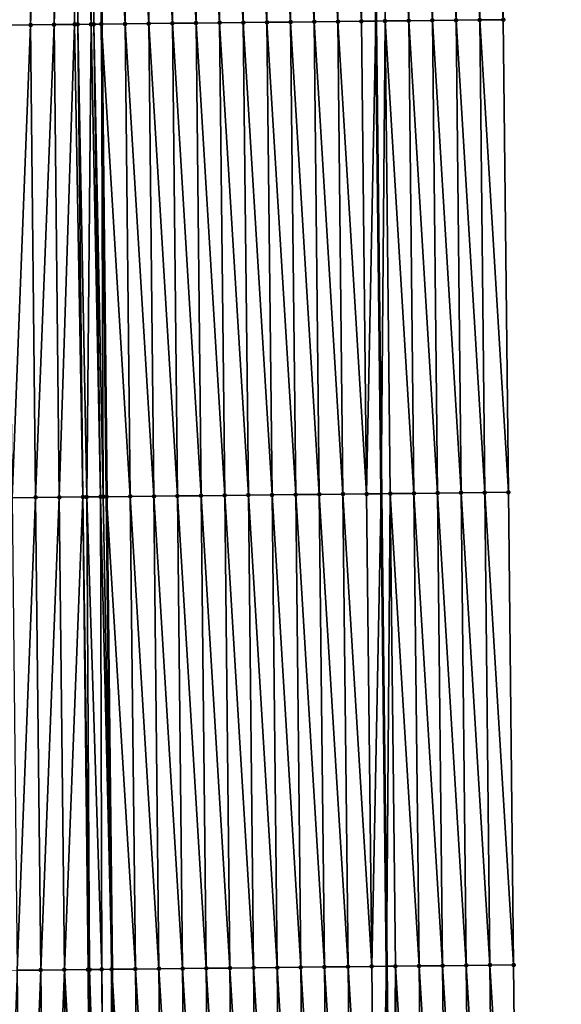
# Model space of a CAD drawing. Header units: feet. Extents: x 2007189 to 2022806, y 818621 to 837694.
# Tile 428 of 656: x 2011373 to 2011396, y 829286 to 829327. Entities that reach past the tile are written whole.
import ezdxf

# ---------------------------------------------------------------- set-up
doc = ezdxf.new("R2010")
doc.units = ezdxf.units.FT
doc.header["$MEASUREMENT"] = 0
for name, color, linetype, lineweight in [('EP_Travel Lane', 172, 'Continuous', 53), ('Road Shots', 141, 'Continuous', 100), ('Road X-Section', 40, 'Continuous', 13), ('STRIPING', 60, 'Continuous', 53)]:
    doc.layers.add(name, color=color, linetype=linetype, lineweight=lineweight)
doc.layers.add('I-77-MM17-21_SB-Surface-Border', color=7, linetype='Continuous')
doc.layers.add('I-77-MM17-21_SB-Surface-TIN', color=7, linetype='Continuous')

msp = doc.modelspace()

# ---------------------------------------------------------------- linework, layer by layer
at = {"layer": 'EP_Travel Lane'}
msp.add_polyline3d([(2011385.86308872, 829507.3101965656, 319.9160782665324), (2011386.033807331, 829487.3112186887, 319.8054262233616), (2011386.204525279, 829467.3123183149, 319.6819733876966), (2011386.375243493, 829447.3133869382, 319.5636536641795), (2011386.596059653, 829427.3327531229, 319.4344477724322), (2011386.823191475, 829407.3343709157, 319.3194434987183), (2011387.050322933, 829387.3360208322, 319.1988913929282), (2011387.277454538, 829367.3376577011, 319.0805946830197), (2011387.504585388, 829347.339361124, 318.9508597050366), (2011387.731716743, 829327.3410201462, 318.8287411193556), (2011387.958849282, 829307.3425748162, 318.7245848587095), (2011388.185980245, 829287.3442682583, 318.5965559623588), (2011388.413111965, 829267.3458950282, 318.4799965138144), (2011388.640244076, 829247.3474874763, 318.3693413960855), (2011388.866874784, 829227.3558490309, 318.2574509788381), (2011389.093531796, 829207.3574781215, 318.1399491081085), (2011389.320189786, 829187.359020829, 318.0367178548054), (2011389.54684707, 829167.360625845, 317.9232186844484), (2011389.773503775, 829147.3622819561, 317.8012910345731), (2011390.000159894, 829127.3639897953, 317.6708094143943), (2011390.22681721, 829107.3655919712, 317.5577578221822), (2011390.453472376, 829087.367383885, 317.4134179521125), (2011390.680128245, 829067.3691138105, 317.2793139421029)], dxfattribs=at)
at = {"layer": 'I-77-MM17-21_SB-Surface-Border', "color": 3, "linetype": 'Continuous', "lineweight": -3}
msp.add_polyline3d([(2011390.258485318, 829507.3529218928, 319.7774267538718), (2011391.449008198, 829487.3640178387, 319.6080889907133), (2011391.63957944, 829467.3652740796, 319.4900022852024), (2011392.830102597, 829447.3763409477, 319.3254601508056), (2011393.043861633, 829427.4040267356, 319.198285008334), (2011393.260665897, 829407.4054809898, 319.0921575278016), (2011392.477531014, 829387.3959016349, 319.0192415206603), (2011392.694334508, 829367.3974268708, 318.9008873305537), (2011392.9111378, 829347.3989708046, 318.7793318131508), (2011393.127941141, 829327.4005102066, 318.6585254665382), (2011393.344744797, 829307.4020204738, 318.5427462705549), (2011393.561547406, 829287.4036274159, 318.410336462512), (2011393.778350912, 829267.4051515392, 318.2921736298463), (2011392.995216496, 829247.3955291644, 318.2266741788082), (2011394.220631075, 829227.4176077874, 318.0792442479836), (2011394.447288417, 829207.4192134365, 317.9656011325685), (2011394.673946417, 829187.420760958, 317.8615759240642), (2011394.900603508, 829167.4223886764, 317.7443360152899), (2011395.127259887, 829147.4240791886, 317.6167378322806), (2011395.353916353, 829127.4257620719, 317.4903688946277), (2011395.580572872, 829107.4274402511, 317.3647759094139), (2011394.807296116, 829087.417564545, 317.2756272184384), (2011395.033951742, 829067.4193215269, 317.1370634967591)], dxfattribs=at)
at = {"layer": 'I-77-MM17-21_SB-Surface-TIN', "color": 128, "linetype": 'Continuous', "lineweight": -3}
for points in [[(2011372.129191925, 829327.1713076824, 318.9260080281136), (2011372.912331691, 829347.1804365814, 319.0763977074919), (2011371.912389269, 829347.1697051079, 319.0576649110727)], [(2011372.129191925, 829327.1713076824, 318.9260080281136), (2011373.129134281, 829327.1820452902, 318.9436847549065), (2011372.912331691, 829347.1804365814, 319.0763977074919)], [(2011373.129134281, 829327.1820452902, 318.9436847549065), (2011373.912274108, 829347.1911685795, 319.0950402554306), (2011372.912331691, 829347.1804365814, 319.0763977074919)], [(2011373.129134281, 829327.1820452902, 318.9436847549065), (2011374.129076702, 829327.1927768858, 318.9623957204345), (2011373.912274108, 829347.1911685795, 319.0950402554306)], [(2011374.129076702, 829327.1927768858, 318.9623957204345), (2011374.714438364, 829347.1997895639, 319.1079893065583), (2011373.912274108, 829347.1911685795, 319.0950402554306)], [(2011374.129076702, 829327.1927768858, 318.9623957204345), (2011374.99158019, 829327.202045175, 318.9765194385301), (2011374.714438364, 829347.1997895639, 319.1079893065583)], [(2011374.99158019, 829327.202045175, 318.9765194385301), (2011374.912216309, 829347.201920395, 319.1102736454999), (2011374.714438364, 829347.1997895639, 319.1079893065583)], [(2011375.689253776, 829327.209581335, 318.9812185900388), (2011375.569436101, 829347.2090254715, 319.1136874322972), (2011374.912216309, 829347.201920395, 319.1102736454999)], [(2011374.99158019, 829327.202045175, 318.9765194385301), (2011375.129018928, 829327.2035263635, 318.9780304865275), (2011374.912216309, 829347.201920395, 319.1102736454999)], [(2011375.129018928, 829327.2035263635, 318.9780304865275), (2011375.689253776, 829327.209581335, 318.9812185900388), (2011374.912216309, 829347.201920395, 319.1102736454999)], [(2011375.805532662, 829327.2108414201, 318.9813036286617), (2011375.912150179, 829347.2127455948, 319.1128689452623), (2011375.569436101, 829347.2090254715, 319.1136874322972)], [(2011375.689253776, 829327.209581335, 318.9812185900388), (2011375.805532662, 829327.2108414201, 318.9813036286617), (2011375.569436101, 829347.2090254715, 319.1136874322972)], [(2011375.805532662, 829327.2108414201, 318.9813036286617), (2011376.128952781, 829327.2143529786, 318.9803814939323), (2011375.912150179, 829347.2127455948, 319.1128689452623)], [(2011377.128900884, 829327.2252557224, 318.969664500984), (2011376.912098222, 829347.2236536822, 319.1012335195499), (2011375.912150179, 829347.2127455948, 319.1128689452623)], [(2011377.128900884, 829327.2252557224, 318.969664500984), (2011375.912150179, 829347.2127455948, 319.1128689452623), (2011376.128952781, 829327.2143529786, 318.9803814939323)], [(2011378.128841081, 829327.2361924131, 318.9530936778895), (2011377.912038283, 829347.2346029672, 319.0824969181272), (2011376.912098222, 829347.2236536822, 319.1012335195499)], [(2011377.128900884, 829327.2252557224, 318.969664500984), (2011378.128841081, 829327.2361924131, 318.9530936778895), (2011376.912098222, 829347.2236536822, 319.1012335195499)], [(2011379.128781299, 829327.2471272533, 318.9368411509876), (2011378.911978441, 829347.2455433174, 319.065297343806), (2011377.912038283, 829347.2346029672, 319.0824969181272)], [(2011378.128841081, 829327.2361924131, 318.9530936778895), (2011379.128781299, 829327.2471272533, 318.9368411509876), (2011377.912038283, 829347.2346029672, 319.0824969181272)], [(2011380.128721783, 829327.2580374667, 318.9248251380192), (2011379.911918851, 829347.2564603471, 319.0521095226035), (2011378.911978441, 829347.2455433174, 319.065297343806)], [(2011379.128781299, 829327.2471272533, 318.9368411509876), (2011380.128721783, 829327.2580374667, 318.9248251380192), (2011378.911978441, 829347.2455433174, 319.065297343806)], [(2011381.12866247, 829327.2689289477, 318.9160315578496), (2011380.911859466, 829347.2673585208, 319.0421654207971), (2011379.911918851, 829347.2564603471, 319.0521095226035)], [(2011380.128721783, 829327.2580374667, 318.9248251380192), (2011381.12866247, 829327.2689289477, 318.9160315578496), (2011379.911918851, 829347.2564603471, 319.0521095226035)], [(2011382.128603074, 829327.2798281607, 318.9059078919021), (2011381.911799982, 829347.2782657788, 319.0306585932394), (2011380.911859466, 829347.2673585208, 319.0421654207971)], [(2011381.12866247, 829327.2689289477, 318.9160315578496), (2011382.128603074, 829327.2798281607, 318.9059078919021), (2011380.911859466, 829347.2673585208, 319.0421654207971)], [(2011383.128543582, 829327.290736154, 318.8942737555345), (2011382.911740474, 829347.2891752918, 319.0187638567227), (2011381.911799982, 829347.2782657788, 319.0306585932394)], [(2011382.128603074, 829327.2798281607, 318.9059078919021), (2011383.128543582, 829327.290736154, 318.8942737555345), (2011381.911799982, 829347.2782657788, 319.0306585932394)], [(2011384.128484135, 829327.301640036, 318.8833468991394), (2011383.911681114, 829347.3000711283, 319.0092218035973), (2011382.911740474, 829347.2891752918, 319.0187638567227)], [(2011383.128543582, 829327.290736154, 318.8942737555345), (2011384.128484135, 829327.301640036, 318.8833468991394), (2011382.911740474, 829347.2891752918, 319.0187638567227)], [(2011385.128424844, 829327.3125295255, 318.8748959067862), (2011384.911621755, 829347.3109668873, 318.9996931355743), (2011383.911681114, 829347.3000711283, 319.0092218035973)], [(2011384.128484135, 829327.301640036, 318.8833468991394), (2011385.128424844, 829327.3125295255, 318.8748959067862), (2011383.911681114, 829347.3000711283, 319.0092218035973)], [(2011386.128365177, 829327.3234536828, 318.860481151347), (2011385.911562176, 829347.3218829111, 318.986678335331), (2011384.911621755, 829347.3109668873, 318.9996931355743)], [(2011385.128424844, 829327.3125295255, 318.8748959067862), (2011386.128365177, 829327.3234536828, 318.860481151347), (2011384.911621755, 829347.3109668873, 318.9996931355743)], [(2011387.128305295, 829327.3343976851, 318.8426525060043), (2011386.911502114, 829347.3328435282, 318.9659923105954), (2011385.911562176, 829347.3218829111, 318.986678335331)], [(2011386.128365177, 829327.3234536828, 318.860481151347), (2011387.128305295, 829327.3343976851, 318.8426525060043), (2011385.911562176, 829347.3218829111, 318.986678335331)], [(2011387.128305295, 829327.3343976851, 318.8426525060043), (2011387.504585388, 829347.339361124, 318.9508597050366), (2011386.911502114, 829347.3328435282, 318.9659923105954)], [(2011387.128305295, 829327.3343976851, 318.8426525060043), (2011387.731716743, 829327.3410201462, 318.8287411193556), (2011387.504585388, 829347.339361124, 318.9508597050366)], [(2011387.911441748, 829347.3438322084, 318.9404787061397), (2011387.504585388, 829347.339361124, 318.9508597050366), (2011387.731716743, 829327.3410201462, 318.8287411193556)], [(2011388.128245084, 829327.345372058, 318.8195993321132), (2011387.911441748, 829347.3438322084, 318.9404787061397), (2011387.731716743, 829327.3410201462, 318.8287411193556)], [(2011389.128185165, 829327.3563194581, 318.8011861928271), (2011388.91138186, 829347.3547767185, 318.9225635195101), (2011387.911441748, 829347.3438322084, 318.9404787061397)], [(2011388.128245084, 829327.345372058, 318.8195993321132), (2011389.128185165, 829327.3563194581, 318.8011861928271), (2011387.911441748, 829347.3438322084, 318.9404787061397)], [(2011390.128124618, 829327.3673247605, 318.7728123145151), (2011389.911321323, 829347.3657812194, 318.8943283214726), (2011388.91138186, 829347.3547767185, 318.9225635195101)], [(2011389.128185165, 829327.3563194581, 318.8011861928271), (2011390.128124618, 829327.3673247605, 318.7728123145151), (2011388.91138186, 829347.3547767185, 318.9225635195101)], [(2011391.128063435, 829327.3783888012, 318.7343338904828), (2011390.911260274, 829347.3768328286, 318.8579892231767), (2011389.911321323, 829347.3657812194, 318.8943283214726)], [(2011390.128124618, 829327.3673247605, 318.7728123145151), (2011391.128063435, 829327.3783888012, 318.7343338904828), (2011389.911321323, 829347.3657812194, 318.8943283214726)], [(2011392.128002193, 829327.3894582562, 318.6949240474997), (2011391.911198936, 829347.3879111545, 318.8170541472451), (2011390.911260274, 829347.3768328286, 318.8579892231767)], [(2011391.128063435, 829327.3783888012, 318.7343338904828), (2011392.128002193, 829327.3894582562, 318.6949240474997), (2011390.911260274, 829347.3768328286, 318.8579892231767)], [(2011393.127941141, 829327.4005102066, 318.6585254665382), (2011392.9111378, 829347.3989708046, 318.7793318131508), (2011391.911198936, 829347.3879111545, 318.8170541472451)], [(2011392.128002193, 829327.3894582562, 318.6949240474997), (2011393.127941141, 829327.4005102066, 318.6585254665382), (2011391.911198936, 829347.3879111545, 318.8170541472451)], [(2011372.345995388, 829307.1728357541, 318.8071660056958), (2011373.129134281, 829327.1820452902, 318.9436847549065), (2011372.129191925, 829327.1713076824, 318.9260080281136)], [(2011372.345995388, 829307.1728357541, 318.8071660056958), (2011373.345937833, 829307.1835651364, 318.8262577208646), (2011373.129134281, 829327.1820452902, 318.9436847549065)], [(2011373.345937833, 829307.1835651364, 318.8262577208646), (2011374.129076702, 829327.1927768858, 318.9623957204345), (2011373.129134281, 829327.1820452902, 318.9436847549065)], [(2011373.345937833, 829307.1835651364, 318.8262577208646), (2011374.345880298, 829307.1942926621, 318.8456688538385), (2011374.129076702, 829327.1927768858, 318.9623957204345)], [(2011374.345880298, 829307.1942926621, 318.8456688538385), (2011374.99158019, 829327.202045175, 318.9765194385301), (2011374.129076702, 829327.1927768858, 318.9623957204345)], [(2011374.345880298, 829307.1942926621, 318.8456688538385), (2011375.345822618, 829307.2050335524, 318.862780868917), (2011374.99158019, 829327.202045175, 318.9765194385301)], [(2011375.345822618, 829307.2050335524, 318.862780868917), (2011375.129018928, 829327.2035263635, 318.9780304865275), (2011374.99158019, 829327.202045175, 318.9765194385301)], [(2011375.508156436, 829307.2067810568, 318.8649063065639), (2011375.689253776, 829327.209581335, 318.9812185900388), (2011375.129018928, 829327.2035263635, 318.9780304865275)], [(2011375.345822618, 829307.2050335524, 318.862780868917), (2011375.508156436, 829307.2067810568, 318.8649063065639), (2011375.129018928, 829327.2035263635, 318.9780304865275)], [(2011375.508156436, 829307.2067810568, 318.8649063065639), (2011376.093741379, 829307.2131012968, 318.8697373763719), (2011375.689253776, 829327.209581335, 318.9812185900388)], [(2011376.093741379, 829307.2131012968, 318.8697373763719), (2011375.805532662, 829327.2108414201, 318.9813036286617), (2011375.689253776, 829327.209581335, 318.9812185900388)], [(2011376.205925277, 829307.2143162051, 318.8699571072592), (2011376.128952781, 829327.2143529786, 318.9803814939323), (2011375.805532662, 829327.2108414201, 318.9813036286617)], [(2011376.093741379, 829307.2131012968, 318.8697373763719), (2011376.205925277, 829307.2143162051, 318.8699571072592), (2011375.805532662, 829327.2108414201, 318.9813036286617)], [(2011377.345705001, 829307.2267235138, 318.8611923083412), (2011377.128900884, 829327.2252557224, 318.969664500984), (2011376.128952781, 829327.2143529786, 318.9803814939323)], [(2011377.345705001, 829307.2267235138, 318.8611923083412), (2011376.128952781, 829327.2143529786, 318.9803814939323), (2011376.345756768, 829307.215832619, 318.8698709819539)], [(2011376.205925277, 829307.2143162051, 318.8699571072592), (2011376.345756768, 829307.215832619, 318.8698709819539), (2011376.128952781, 829327.2143529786, 318.9803814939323)], [(2011378.345645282, 829307.2376524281, 318.8459592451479), (2011378.128841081, 829327.2361924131, 318.9530936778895), (2011377.128900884, 829327.2252557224, 318.969664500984)], [(2011377.345705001, 829307.2267235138, 318.8611923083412), (2011378.345645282, 829307.2376524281, 318.8459592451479), (2011377.128900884, 829327.2252557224, 318.969664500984)], [(2011379.345585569, 829307.2485808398, 318.8308125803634), (2011379.128781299, 829327.2471272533, 318.9368411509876), (2011378.128841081, 829327.2361924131, 318.9530936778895)], [(2011378.345645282, 829307.2376524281, 318.8459592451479), (2011379.345585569, 829307.2485808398, 318.8308125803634), (2011378.128841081, 829327.2361924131, 318.9530936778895)], [(2011380.345526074, 829307.259489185, 318.8191179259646), (2011380.128721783, 829327.2580374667, 318.9248251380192), (2011379.128781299, 829327.2471272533, 318.9368411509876)], [(2011379.345585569, 829307.2485808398, 318.8308125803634), (2011380.345526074, 829307.259489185, 318.8191179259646), (2011379.128781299, 829327.2471272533, 318.9368411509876)], [(2011381.345466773, 829307.2703796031, 318.8105072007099), (2011381.12866247, 829327.2689289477, 318.9160315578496), (2011380.128721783, 829327.2580374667, 318.9248251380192)], [(2011380.345526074, 829307.259489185, 318.8191179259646), (2011381.345466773, 829307.2703796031, 318.8105072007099), (2011380.128721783, 829327.2580374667, 318.9248251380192)], [(2011382.345407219, 829307.2812933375, 318.7978854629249), (2011382.128603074, 829327.2798281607, 318.9059078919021), (2011381.12866247, 829327.2689289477, 318.9160315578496)], [(2011381.345466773, 829307.2703796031, 318.8105072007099), (2011382.345407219, 829307.2812933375, 318.7978854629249), (2011381.12866247, 829327.2689289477, 318.9160315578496)], [(2011383.345347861, 829307.292189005, 318.7883716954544), (2011383.128543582, 829327.290736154, 318.8942737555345), (2011382.128603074, 829327.2798281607, 318.9059078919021)], [(2011382.345407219, 829307.2812933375, 318.7978854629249), (2011383.345347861, 829307.292189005, 318.7883716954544), (2011382.128603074, 829327.2798281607, 318.9059078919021)], [(2011384.34528843, 829307.3030914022, 318.7777002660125), (2011384.128484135, 829327.301640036, 318.8833468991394), (2011383.128543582, 829327.290736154, 318.8942737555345)], [(2011383.345347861, 829307.292189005, 318.7883716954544), (2011384.34528843, 829307.3030914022, 318.7777002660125), (2011383.128543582, 829327.290736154, 318.8942737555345)], [(2011385.345229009, 829307.3139928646, 318.767189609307), (2011385.128424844, 829327.3125295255, 318.8748959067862), (2011384.128484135, 829327.301640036, 318.8833468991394)], [(2011384.34528843, 829307.3030914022, 318.7777002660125), (2011385.345229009, 829307.3139928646, 318.767189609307), (2011384.128484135, 829327.301640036, 318.8833468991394)], [(2011386.345169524, 829307.3249002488, 318.7556602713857), (2011386.128365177, 829327.3234536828, 318.860481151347), (2011385.128424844, 829327.3125295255, 318.8748959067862)], [(2011385.345229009, 829307.3139928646, 318.767189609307), (2011386.345169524, 829307.3249002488, 318.7556602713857), (2011385.128424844, 829327.3125295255, 318.8748959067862)], [(2011387.345109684, 829307.3358403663, 318.7384999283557), (2011387.128305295, 829327.3343976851, 318.8426525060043), (2011386.128365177, 829327.3234536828, 318.860481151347)], [(2011386.345169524, 829307.3249002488, 318.7556602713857), (2011387.345109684, 829307.3358403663, 318.7384999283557), (2011386.128365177, 829327.3234536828, 318.860481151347)], [(2011387.345109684, 829307.3358403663, 318.7384999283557), (2011387.731716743, 829327.3410201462, 318.8287411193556), (2011387.128305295, 829327.3343976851, 318.8426525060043)], [(2011387.345109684, 829307.3358403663, 318.7384999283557), (2011387.958849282, 829307.3425748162, 318.7245848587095), (2011387.731716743, 829327.3410201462, 318.8287411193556)], [(2011388.128245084, 829327.345372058, 318.8195993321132), (2011387.731716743, 829327.3410201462, 318.8287411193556), (2011387.958849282, 829307.3425748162, 318.7245848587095)], [(2011388.345049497, 829307.346812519, 318.7158286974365), (2011388.128245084, 829327.345372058, 318.8195993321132), (2011387.958849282, 829307.3425748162, 318.7245848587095)], [(2011389.344988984, 829307.357814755, 318.6879822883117), (2011389.128185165, 829327.3563194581, 318.8011861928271), (2011388.128245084, 829327.345372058, 318.8195993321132)], [(2011388.345049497, 829307.346812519, 318.7158286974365), (2011389.344988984, 829307.357814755, 318.6879822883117), (2011388.128245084, 829327.345372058, 318.8195993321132)], [(2011390.344928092, 829307.3688519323, 318.6541251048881), (2011390.128124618, 829327.3673247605, 318.7728123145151), (2011389.128185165, 829327.3563194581, 318.8011861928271)], [(2011389.344988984, 829307.357814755, 318.6879822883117), (2011390.344928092, 829307.3688519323, 318.6541251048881), (2011389.128185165, 829327.3563194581, 318.8011861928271)], [(2011391.344867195, 829307.3798895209, 318.6201971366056), (2011391.128063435, 829327.3783888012, 318.7343338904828), (2011390.128124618, 829327.3673247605, 318.7728123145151)], [(2011390.344928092, 829307.3688519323, 318.6541251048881), (2011391.344867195, 829307.3798895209, 318.6201971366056), (2011390.128124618, 829327.3673247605, 318.7728123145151)], [(2011392.344805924, 829307.3909616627, 318.5803251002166), (2011392.128002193, 829327.3894582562, 318.6949240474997), (2011391.128063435, 829327.3783888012, 318.7343338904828)], [(2011391.344867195, 829307.3798895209, 318.6201971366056), (2011392.344805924, 829307.3909616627, 318.5803251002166), (2011391.128063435, 829327.3783888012, 318.7343338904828)], [(2011393.344744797, 829307.4020204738, 318.5427462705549), (2011393.127941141, 829327.4005102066, 318.6585254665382), (2011392.128002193, 829327.3894582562, 318.6949240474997)], [(2011392.344805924, 829307.3909616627, 318.5803251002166), (2011393.344744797, 829307.4020204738, 318.5427462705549), (2011392.128002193, 829327.3894582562, 318.6949240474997)], [(2011372.562799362, 829287.174316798, 318.6964140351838), (2011373.345937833, 829307.1835651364, 318.8262577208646), (2011372.345995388, 829307.1728357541, 318.8071660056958)], [(2011372.562799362, 829287.174316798, 318.6964140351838), (2011373.562741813, 829287.1850456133, 318.7156032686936), (2011373.345937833, 829307.1835651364, 318.8262577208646)], [(2011373.562741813, 829287.1850456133, 318.7156032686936), (2011374.345880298, 829307.1942926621, 318.8456688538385), (2011373.345937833, 829307.1835651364, 318.8262577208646)], [(2011373.562741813, 829287.1850456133, 318.7156032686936), (2011374.562684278, 829287.1957731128, 318.7350188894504), (2011374.345880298, 829307.1942926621, 318.8456688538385)], [(2011374.562684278, 829287.1957731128, 318.7350188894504), (2011375.345822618, 829307.2050335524, 318.862780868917), (2011374.345880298, 829307.1942926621, 318.8456688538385)], [(2011374.562684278, 829287.1957731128, 318.7350188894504), (2011375.562626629, 829287.2065110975, 318.7526307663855), (2011375.345822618, 829307.2050335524, 318.862780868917)], [(2011375.624697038, 829287.2071789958, 318.7534920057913), (2011375.508156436, 829307.2067810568, 318.8649063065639), (2011375.345822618, 829307.2050335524, 318.862780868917)], [(2011375.562626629, 829287.2065110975, 318.7526307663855), (2011375.624697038, 829287.2071789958, 318.7534920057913), (2011375.345822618, 829307.2050335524, 318.862780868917)], [(2011376.141809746, 829287.2127631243, 318.7572573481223), (2011376.093741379, 829307.2131012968, 318.8697373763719), (2011375.508156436, 829307.2067810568, 318.8649063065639)], [(2011375.624697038, 829287.2071789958, 318.7534920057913), (2011376.141809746, 829287.2127631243, 318.7572573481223), (2011375.508156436, 829307.2067810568, 318.8649063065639)], [(2011376.093741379, 829307.2131012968, 318.8697373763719), (2011376.562560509, 829287.217334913, 318.7554633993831), (2011376.205925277, 829307.2143162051, 318.8699571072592)], [(2011376.141809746, 829287.2127631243, 318.7572573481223), (2011376.562560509, 829287.217334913, 318.7554633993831), (2011376.093741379, 829307.2131012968, 318.8697373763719)], [(2011376.205925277, 829307.2143162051, 318.8699571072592), (2011376.562560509, 829287.217334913, 318.7554633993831), (2011376.345756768, 829307.215832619, 318.8698709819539)], [(2011377.562508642, 829287.2282352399, 318.7451621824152), (2011377.345705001, 829307.2267235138, 318.8611923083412), (2011376.345756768, 829307.215832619, 318.8698709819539)], [(2011377.562508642, 829287.2282352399, 318.7451621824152), (2011376.345756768, 829307.215832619, 318.8698709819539), (2011376.562560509, 829287.217334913, 318.7554633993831)], [(2011378.562448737, 829287.239181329, 318.7269745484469), (2011378.345645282, 829307.2376524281, 318.8459592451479), (2011377.345705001, 829307.2267235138, 318.8611923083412)], [(2011377.562508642, 829287.2282352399, 318.7451621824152), (2011378.562448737, 829287.239181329, 318.7269745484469), (2011377.345705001, 829307.2267235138, 318.8611923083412)], [(2011379.56238874, 829287.2501359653, 318.7073166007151), (2011379.345585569, 829307.2485808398, 318.8308125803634), (2011378.345645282, 829307.2376524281, 318.8459592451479)], [(2011378.562448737, 829287.239181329, 318.7269745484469), (2011379.56238874, 829287.2501359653, 318.7073166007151), (2011378.345645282, 829307.2376524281, 318.8459592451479)], [(2011380.562329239, 829287.2610447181, 318.6955518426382), (2011380.345526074, 829307.259489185, 318.8191179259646), (2011379.345585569, 829307.2485808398, 318.8308125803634)], [(2011379.56238874, 829287.2501359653, 318.7073166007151), (2011380.562329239, 829287.2610447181, 318.6955518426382), (2011379.345585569, 829307.2485808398, 318.8308125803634)], [(2011381.562269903, 829287.271938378, 318.6863834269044), (2011381.345466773, 829307.2703796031, 318.8105072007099), (2011380.345526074, 829307.259489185, 318.8191179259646)], [(2011380.562329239, 829287.2610447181, 318.6955518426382), (2011381.562269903, 829287.271938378, 318.6863834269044), (2011380.345526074, 829307.259489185, 318.8191179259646)], [(2011382.562210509, 829287.282837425, 318.6762882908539), (2011382.345407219, 829307.2812933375, 318.7978854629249), (2011381.345466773, 829307.2703796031, 318.8105072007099)], [(2011381.562269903, 829287.271938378, 318.6863834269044), (2011382.562210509, 829287.282837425, 318.6762882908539), (2011381.345466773, 829307.2703796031, 318.8105072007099)], [(2011383.56215103, 829287.2937441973, 318.6648642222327), (2011383.345347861, 829307.292189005, 318.7883716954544), (2011382.345407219, 829307.2812933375, 318.7978854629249)], [(2011382.562210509, 829287.282837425, 318.6762882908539), (2011383.56215103, 829287.2937441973, 318.6648642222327), (2011382.345407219, 829307.2812933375, 318.7978854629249)], [(2011384.562091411, 829287.3046640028, 318.651198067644), (2011384.34528843, 829307.3030914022, 318.7777002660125), (2011383.345347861, 829307.292189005, 318.7883716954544)], [(2011383.56215103, 829287.2937441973, 318.6648642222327), (2011384.562091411, 829287.3046640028, 318.651198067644), (2011383.345347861, 829307.292189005, 318.7883716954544)], [(2011385.562031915, 829287.3155723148, 318.639509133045), (2011385.345229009, 829307.3139928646, 318.767189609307), (2011384.34528843, 829307.3030914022, 318.7777002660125)], [(2011384.562091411, 829287.3046640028, 318.651198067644), (2011385.562031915, 829287.3155723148, 318.639509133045), (2011384.34528843, 829307.3030914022, 318.7777002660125)], [(2011386.561972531, 829287.3264704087, 318.6295779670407), (2011386.345169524, 829307.3249002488, 318.7556602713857), (2011385.345229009, 829307.3139928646, 318.767189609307)], [(2011385.562031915, 829287.3155723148, 318.639509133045), (2011386.561972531, 829287.3264704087, 318.6295779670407), (2011385.345229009, 829307.3139928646, 318.767189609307)], [(2011387.561912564, 829287.3374222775, 318.6103960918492), (2011387.345109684, 829307.3358403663, 318.7384999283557), (2011386.345169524, 829307.3249002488, 318.7556602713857)], [(2011386.561972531, 829287.3264704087, 318.6295779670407), (2011387.561912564, 829287.3374222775, 318.6103960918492), (2011386.345169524, 829307.3249002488, 318.7556602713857)], [(2011387.561912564, 829287.3374222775, 318.6103960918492), (2011387.958849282, 829307.3425748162, 318.7245848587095), (2011387.345109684, 829307.3358403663, 318.7384999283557)], [(2011387.561912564, 829287.3374222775, 318.6103960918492), (2011388.185980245, 829287.3442682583, 318.5965559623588), (2011387.958849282, 829307.3425748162, 318.7245848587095)], [(2011388.345049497, 829307.346812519, 318.7158286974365), (2011387.958849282, 829307.3425748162, 318.7245848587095), (2011388.185980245, 829287.3442682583, 318.5965559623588)], [(2011388.561852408, 829287.348391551, 318.5882201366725), (2011388.345049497, 829307.346812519, 318.7158286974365), (2011388.185980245, 829287.3442682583, 318.5965559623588)], [(2011389.561792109, 829287.3593740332, 318.563771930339), (2011389.344988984, 829307.357814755, 318.6879822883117), (2011388.345049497, 829307.346812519, 318.7158286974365)], [(2011388.561852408, 829287.348391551, 318.5882201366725), (2011389.561792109, 829287.3593740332, 318.563771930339), (2011388.345049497, 829307.346812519, 318.7158286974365)], [(2011390.561731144, 829287.3704179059, 318.528762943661), (2011390.344928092, 829307.3688519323, 318.6541251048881), (2011389.344988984, 829307.357814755, 318.6879822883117)], [(2011389.561792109, 829287.3593740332, 318.563771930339), (2011390.561731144, 829287.3704179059, 318.528762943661), (2011389.344988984, 829307.357814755, 318.6879822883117)], [(2011391.561669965, 829287.381481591, 318.4903456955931), (2011391.344867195, 829307.3798895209, 318.6201971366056), (2011390.344928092, 829307.3688519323, 318.6541251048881)], [(2011390.561731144, 829287.3704179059, 318.528762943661), (2011391.561669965, 829287.381481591, 318.4903456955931), (2011390.344928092, 829307.3688519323, 318.6541251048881)], [(2011392.561608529, 829287.3925688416, 318.4478745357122), (2011392.344805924, 829307.3909616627, 318.5803251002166), (2011391.344867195, 829307.3798895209, 318.6201971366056)], [(2011391.561669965, 829287.381481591, 318.4903456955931), (2011392.561608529, 829287.3925688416, 318.4478745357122), (2011391.344867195, 829307.3798895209, 318.6201971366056)], [(2011393.561547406, 829287.4036274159, 318.410336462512), (2011393.344744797, 829307.4020204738, 318.5427462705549), (2011392.344805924, 829307.3909616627, 318.5803251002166)], [(2011392.561608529, 829287.3925688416, 318.4478745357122), (2011393.561547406, 829287.4036274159, 318.410336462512), (2011392.344805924, 829307.3909616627, 318.5803251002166)], [(2011371.779660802, 829267.165076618, 318.5651668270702), (2011372.779603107, 829267.1758188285, 318.5820517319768), (2011372.562799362, 829287.174316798, 318.6964140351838)], [(2011372.779603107, 829267.1758188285, 318.5820517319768), (2011373.562741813, 829287.1850456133, 318.7156032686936), (2011372.562799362, 829287.174316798, 318.6964140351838)], [(2011372.779603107, 829267.1758188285, 318.5820517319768), (2011373.779545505, 829267.1865525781, 318.6003921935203), (2011373.562741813, 829287.1850456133, 318.7156032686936)], [(2011373.779545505, 829267.1865525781, 318.6003921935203), (2011374.562684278, 829287.1957731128, 318.7350188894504), (2011373.562741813, 829287.1850456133, 318.7156032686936)], [(2011373.779545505, 829267.1865525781, 318.6003921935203), (2011374.779487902, 829267.1972863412, 318.6187302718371), (2011374.562684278, 829287.1957731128, 318.7350188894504)], [(2011375.675295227, 829267.2069215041, 318.6318517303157), (2011375.562626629, 829287.2065110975, 318.7526307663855), (2011374.562684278, 829287.1957731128, 318.7350188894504)], [(2011374.779487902, 829267.1972863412, 318.6187302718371), (2011375.675295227, 829267.2069215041, 318.6318517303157), (2011374.562684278, 829287.1957731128, 318.7350188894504)], [(2011375.779430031, 829267.2080448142, 318.6328176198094), (2011375.624697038, 829287.2071789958, 318.7534920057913), (2011375.562626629, 829287.2065110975, 318.7526307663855)], [(2011375.675295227, 829267.2069215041, 318.6318517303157), (2011375.779430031, 829267.2080448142, 318.6328176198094), (2011375.562626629, 829287.2065110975, 318.7526307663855)], [(2011376.242309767, 829267.2130463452, 318.6356640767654), (2011376.141809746, 829287.2127631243, 318.7572573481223), (2011375.624697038, 829287.2071789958, 318.7534920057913)], [(2011375.779430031, 829267.2080448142, 318.6328176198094), (2011376.242309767, 829267.2130463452, 318.6356640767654), (2011375.624697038, 829287.2071789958, 318.7534920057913)], [(2011376.368492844, 829267.2144128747, 318.6359085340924), (2011376.562560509, 829287.217334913, 318.7554633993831), (2011376.141809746, 829287.2127631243, 318.7572573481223)], [(2011376.242309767, 829267.2130463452, 318.6356640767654), (2011376.368492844, 829267.2144128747, 318.6359085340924), (2011376.141809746, 829287.2127631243, 318.7572573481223)], [(2011376.368492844, 829267.2144128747, 318.6359085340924), (2011376.779363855, 829267.2188737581, 318.6347680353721), (2011376.562560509, 829287.217334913, 318.7554633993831)], [(2011377.779312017, 829267.2297714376, 318.6249222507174), (2011377.562508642, 829287.2282352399, 318.7451621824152), (2011376.562560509, 829287.217334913, 318.7554633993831)], [(2011377.779312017, 829267.2297714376, 318.6249222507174), (2011376.562560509, 829287.217334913, 318.7554633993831), (2011376.779363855, 829267.2188737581, 318.6347680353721)], [(2011378.77925228, 829267.2407020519, 318.6093967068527), (2011378.562448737, 829287.239181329, 318.7269745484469), (2011377.562508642, 829287.2282352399, 318.7451621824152)], [(2011377.779312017, 829267.2297714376, 318.6249222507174), (2011378.77925228, 829267.2407020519, 318.6093967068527), (2011377.562508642, 829287.2282352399, 318.7451621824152)], [(2011379.779192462, 829267.2516401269, 318.5925877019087), (2011379.56238874, 829287.2501359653, 318.7073166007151), (2011378.562448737, 829287.239181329, 318.7269745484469)], [(2011378.77925228, 829267.2407020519, 318.6093967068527), (2011379.779192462, 829267.2516401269, 318.5925877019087), (2011378.562448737, 829287.239181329, 318.7269745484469)], [(2011380.779132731, 829267.2625702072, 318.577154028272), (2011380.562329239, 829287.2610447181, 318.6955518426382), (2011379.56238874, 829287.2501359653, 318.7073166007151)], [(2011379.779192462, 829267.2516401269, 318.5925877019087), (2011380.779132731, 829267.2625702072, 318.577154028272), (2011379.56238874, 829287.2501359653, 318.7073166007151)], [(2011381.779073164, 829267.2734851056, 318.5643320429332), (2011381.562269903, 829287.271938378, 318.6863834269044), (2011380.562329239, 829287.2610447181, 318.6955518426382)], [(2011380.779132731, 829267.2625702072, 318.577154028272), (2011381.779073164, 829267.2734851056, 318.5643320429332), (2011380.562329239, 829287.2610447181, 318.6955518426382)], [(2011382.779013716, 829267.2843891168, 318.5533829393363), (2011382.562210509, 829287.282837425, 318.6762882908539), (2011381.562269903, 829287.271938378, 318.6863834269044)], [(2011381.779073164, 829267.2734851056, 318.5643320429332), (2011382.779013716, 829267.2843891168, 318.5533829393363), (2011381.562269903, 829287.271938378, 318.6863834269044)], [(2011383.778954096, 829267.295308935, 318.5397146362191), (2011383.56215103, 829287.2937441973, 318.6648642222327), (2011382.562210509, 829287.282837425, 318.6762882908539)], [(2011382.779013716, 829267.2843891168, 318.5533829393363), (2011383.778954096, 829267.295308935, 318.5397146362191), (2011382.562210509, 829287.282837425, 318.6762882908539)], [(2011384.778894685, 829267.3062095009, 318.5293582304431), (2011384.562091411, 829287.3046640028, 318.651198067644), (2011383.56215103, 829287.2937441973, 318.6648642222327)], [(2011383.778954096, 829267.295308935, 318.5397146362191), (2011384.778894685, 829267.3062095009, 318.5293582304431), (2011383.56215103, 829287.2937441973, 318.6648642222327)], [(2011385.778835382, 829267.3171001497, 318.5207077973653), (2011385.562031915, 829287.3155723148, 318.639509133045), (2011384.562091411, 829287.3046640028, 318.651198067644)], [(2011384.778894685, 829267.3062095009, 318.5293582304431), (2011385.778835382, 829267.3171001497, 318.5207077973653), (2011384.562091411, 829287.3046640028, 318.651198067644)], [(2011386.778775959, 829267.3280017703, 318.5101699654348), (2011386.561972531, 829287.3264704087, 318.6295779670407), (2011385.562031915, 829287.3155723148, 318.639509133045)], [(2011385.778835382, 829267.3171001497, 318.5207077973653), (2011386.778775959, 829267.3280017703, 318.5101699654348), (2011385.562031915, 829287.3155723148, 318.639509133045)], [(2011387.778716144, 829267.3389396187, 318.493399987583), (2011387.561912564, 829287.3374222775, 318.6103960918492), (2011386.561972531, 829287.3264704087, 318.6295779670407)], [(2011386.778775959, 829267.3280017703, 318.5101699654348), (2011387.778716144, 829267.3389396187, 318.493399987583), (2011386.561972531, 829287.3264704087, 318.6295779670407)], [(2011387.778716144, 829267.3389396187, 318.493399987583), (2011388.185980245, 829287.3442682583, 318.5965559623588), (2011387.561912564, 829287.3374222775, 318.6103960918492)], [(2011387.778716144, 829267.3389396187, 318.493399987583), (2011388.413111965, 829267.3458950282, 318.4799965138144), (2011388.185980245, 829287.3442682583, 318.5965559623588)], [(2011388.561852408, 829287.348391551, 318.5882201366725), (2011388.185980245, 829287.3442682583, 318.5965559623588), (2011388.413111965, 829267.3458950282, 318.4799965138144)], [(2011388.778656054, 829267.3499027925, 318.4722733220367), (2011388.561852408, 829287.348391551, 318.5882201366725), (2011388.413111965, 829267.3458950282, 318.4799965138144)], [(2011389.778595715, 829267.3608889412, 318.4471944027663), (2011389.561792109, 829287.3593740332, 318.563771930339), (2011388.561852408, 829287.348391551, 318.5882201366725)], [(2011388.778656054, 829267.3499027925, 318.4722733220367), (2011389.778595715, 829267.3608889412, 318.4471944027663), (2011388.561852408, 829287.348391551, 318.5882201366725)], [(2011390.778534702, 829267.3719372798, 318.4114171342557), (2011390.561731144, 829287.3704179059, 318.528762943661), (2011389.561792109, 829287.3593740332, 318.563771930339)], [(2011389.778595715, 829267.3608889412, 318.4471944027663), (2011390.778534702, 829267.3719372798, 318.4114171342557), (2011389.561792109, 829287.3593740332, 318.563771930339)], [(2011391.778473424, 829267.383010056, 318.3714359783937), (2011391.561669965, 829287.381481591, 318.4903456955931), (2011390.561731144, 829287.3704179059, 318.528762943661)], [(2011390.778534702, 829267.3719372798, 318.4114171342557), (2011391.778473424, 829267.383010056, 318.3714359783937), (2011390.561731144, 829287.3704179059, 318.528762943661)], [(2011392.778412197, 829267.3940780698, 318.3322740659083), (2011392.561608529, 829287.3925688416, 318.4478745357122), (2011391.561669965, 829287.381481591, 318.4903456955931)], [(2011391.778473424, 829267.383010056, 318.3714359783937), (2011392.778412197, 829267.3940780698, 318.3322740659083), (2011391.561669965, 829287.381481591, 318.4903456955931)], [(2011393.778350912, 829267.4051515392, 318.2921736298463), (2011393.561547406, 829287.4036274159, 318.410336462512), (2011392.561608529, 829287.3925688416, 318.4478745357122)], [(2011392.778412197, 829267.3940780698, 318.3322740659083), (2011393.778350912, 829267.4051515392, 318.2921736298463), (2011392.561608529, 829287.3925688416, 318.4478745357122)]]:
    msp.add_3dface(points, dxfattribs=at)
at = {"layer": 'Road Shots', "lineweight": 100}
for p in [(2011373.129134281, 829327.1820452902, 318.9436847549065), (2011374.129076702, 829327.1927768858, 318.9623957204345), (2011374.99158019, 829327.202045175, 318.9765194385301), (2011375.129018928, 829327.2035263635, 318.9780304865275), (2011375.689253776, 829327.209581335, 318.9812185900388), (2011375.805532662, 829327.2108414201, 318.9813036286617), (2011376.128960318, 829327.2143530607, 318.9803814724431), (2011377.128900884, 829327.2252557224, 318.969664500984), (2011378.128841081, 829327.2361924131, 318.9530936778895), (2011379.128781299, 829327.2471272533, 318.9368411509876), (2011380.128721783, 829327.2580374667, 318.9248251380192), (2011381.12866247, 829327.2689289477, 318.9160315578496), (2011382.128603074, 829327.2798281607, 318.9059078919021), (2011383.128543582, 829327.290736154, 318.8942737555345), (2011384.128484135, 829327.301640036, 318.8833468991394), (2011385.128424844, 829327.3125295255, 318.8748959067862), (2011386.128365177, 829327.3234536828, 318.860481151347), (2011387.128305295, 829327.3343976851, 318.8426525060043), (2011388.128245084, 829327.345372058, 318.8195993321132), (2011389.128185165, 829327.3563194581, 318.8011861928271), (2011390.128124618, 829327.3673247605, 318.7728123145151), (2011391.128063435, 829327.3783888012, 318.7343338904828), (2011392.128002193, 829327.3894582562, 318.6949240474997), (2011393.127941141, 829327.4005102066, 318.6585254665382), (2011373.345937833, 829307.1835651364, 318.8262577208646), (2011374.345880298, 829307.1942926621, 318.8456688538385), (2011375.345822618, 829307.2050335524, 318.862780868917), (2011375.508156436, 829307.2067810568, 318.8649063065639), (2011376.093741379, 829307.2131012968, 318.8697373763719), (2011376.205925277, 829307.2143162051, 318.8699571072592), (2011376.345764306, 829307.2158327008, 318.869870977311), (2011377.345705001, 829307.2267235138, 318.8611923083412), (2011378.345645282, 829307.2376524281, 318.8459592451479), (2011379.345585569, 829307.2485808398, 318.8308125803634), (2011380.345526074, 829307.259489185, 318.8191179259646), (2011381.345466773, 829307.2703796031, 318.8105072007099), (2011382.345407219, 829307.2812933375, 318.7978854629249), (2011383.345347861, 829307.292189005, 318.7883716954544), (2011384.34528843, 829307.3030914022, 318.7777002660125), (2011385.345229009, 829307.3139928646, 318.767189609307), (2011386.345169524, 829307.3249002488, 318.7556602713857), (2011387.345109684, 829307.3358403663, 318.7384999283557), (2011388.345049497, 829307.346812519, 318.7158286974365), (2011389.344988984, 829307.357814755, 318.6879822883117), (2011390.344928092, 829307.3688519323, 318.6541251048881), (2011391.344867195, 829307.3798895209, 318.6201971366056), (2011392.344805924, 829307.3909616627, 318.5803251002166), (2011393.344744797, 829307.4020204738, 318.5427462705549), (2011373.562741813, 829287.1850456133, 318.7156032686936), (2011374.562684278, 829287.1957731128, 318.7350188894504), (2011375.562626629, 829287.2065110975, 318.7526307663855), (2011375.624697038, 829287.2071789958, 318.7534920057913), (2011376.141809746, 829287.2127631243, 318.7572573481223), (2011376.141809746, 829287.2127631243, 318.7572573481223), (2011376.562568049, 829287.217334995, 318.7554633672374), (2011377.562508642, 829287.2282352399, 318.7451621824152), (2011378.562448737, 829287.239181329, 318.7269745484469), (2011379.56238874, 829287.2501359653, 318.7073166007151), (2011380.562329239, 829287.2610447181, 318.6955518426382), (2011381.562269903, 829287.271938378, 318.6863834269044), (2011382.562210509, 829287.282837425, 318.6762882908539), (2011383.56215103, 829287.2937441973, 318.6648642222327), (2011384.562091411, 829287.3046640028, 318.651198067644), (2011385.562031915, 829287.3155723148, 318.639509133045), (2011386.561972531, 829287.3264704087, 318.6295779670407), (2011387.561912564, 829287.3374222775, 318.6103960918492), (2011388.561852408, 829287.348391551, 318.5882201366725), (2011389.561792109, 829287.3593740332, 318.563771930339), (2011390.561731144, 829287.3704179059, 318.528762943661), (2011391.561669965, 829287.381481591, 318.4903456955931), (2011392.561608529, 829287.3925688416, 318.4478745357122), (2011393.561547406, 829287.4036274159, 318.410336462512)]:
    msp.add_point(p, dxfattribs=at)
at = {"layer": 'Road X-Section', "extrusion": (-0.01084018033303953, 0.9999243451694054, 0.005813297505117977), "elevation": 807462.6461155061, "flags": 128}
msp.add_lwpolyline([(-2020265.152052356, -4375.435993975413), (-2020264.152052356, -4375.399594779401), (-2020263.152052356, -4375.360184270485), (-2020262.152052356, -4375.321705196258), (-2020261.152052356, -4375.293330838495), (-2020260.152052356, -4375.274917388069), (-2020259.152052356, -4375.251863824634), (-2020258.152052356, -4375.234034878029), (-2020257.152052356, -4375.219619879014), (-2020256.152052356, -4375.211168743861), (-2020255.152052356, -4375.200241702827), (-2020254.152052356, -4375.188607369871), (-2020253.152052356, -4375.178483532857), (-2020252.152052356, -4375.169689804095), (-2020251.152052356, -4375.157673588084), (-2020250.152052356, -4375.141420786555), (-2020249.152052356, -4375.124849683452), (-2020248.152052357, -4375.114132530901), (-2020247.828605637, -4375.1132103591), (-2020247.712319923, -4375.11329539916), (-2020247.152052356, -4375.116483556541), (-2020247.014605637, -4375.117994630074), (-2020246.152052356, -4375.132118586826), (-2020245.152052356, -4375.150829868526), (-2020244.152052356, -4375.168506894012), (-2020243.152052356, -4375.185803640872), (-2020242.152052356, -4375.203691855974), (-2020241.152052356, -4375.223105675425), (-2020240.152052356, -4375.241990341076), (-2020239.152052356, -4375.257389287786), (-2020238.152052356, -4375.273504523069), (-2020237.152052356, -4375.291781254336), (-2020236.152052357, -4375.308876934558), (-2020235.152052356, -4375.3231405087), (-2020234.152052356, -4375.338882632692), (-2020233.152052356, -4375.356432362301), (-2020232.152052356, -4375.374298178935), (-2020231.152052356, -4375.391610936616), (-2020230.152052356, -4375.408603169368), (-2020229.152052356, -4375.425007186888), (-2020228.152052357, -4375.440580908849), (-2020227.152052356, -4375.455783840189), (-2020226.152052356, -4375.470691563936), (-2020225.152052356, -4375.487616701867), (-2020224.152052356, -4375.506955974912), (-2020223.152052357, -4375.533114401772), (-2020222.267177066, -4375.559467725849)], dxfattribs=at)
at = {"layer": 'Road X-Section', "extrusion": (-0.01084018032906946, 0.999924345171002, 0.005813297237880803), "elevation": 807442.6461247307, "flags": 128}
msp.add_lwpolyline([(-2020265.152049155, -4375.435291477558), (-2020264.152049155, -4375.397712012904), (-2020263.152049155, -4375.357839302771), (-2020262.152049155, -4375.323910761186), (-2020261.152049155, -4375.290053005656), (-2020260.152049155, -4375.262206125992), (-2020259.152049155, -4375.239534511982), (-2020258.152049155, -4375.222373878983), (-2020257.152049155, -4375.210844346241), (-2020256.152049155, -4375.200333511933), (-2020255.152049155, -4375.189661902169), (-2020254.152049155, -4375.180147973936), (-2020253.152049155, -4375.167526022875), (-2020252.152049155, -4375.15891515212), (-2020251.152049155, -4375.147220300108), (-2020250.152049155, -4375.132073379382), (-2020249.152049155, -4375.116840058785), (-2020248.152049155, -4375.108161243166), (-2020248.012201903, -4375.108075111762), (-2020247.900011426, -4375.108294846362), (-2020247.314392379, -4375.113125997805), (-2020247.152049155, -4375.115251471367), (-2020246.152049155, -4375.132363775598), (-2020245.152049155, -4375.151775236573), (-2020244.152049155, -4375.170867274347), (-2020243.152049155, -4375.18876950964), (-2020242.152049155, -4375.207262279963), (-2020241.152049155, -4375.226444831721), (-2020240.152049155, -4375.24571336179), (-2020239.152049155, -4375.264948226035), (-2020238.152049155, -4375.28476891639), (-2020237.152049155, -4375.305036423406), (-2020236.152049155, -4375.324513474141), (-2020235.152049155, -4375.34227401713), (-2020234.152049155, -4375.359902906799), (-2020233.152049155, -4375.37804693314), (-2020232.152049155, -4375.396137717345), (-2020231.152049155, -4375.413310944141), (-2020230.152049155, -4375.429283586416), (-2020229.152049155, -4375.445201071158), (-2020228.152049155, -4375.461748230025), (-2020227.152049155, -4375.479553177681), (-2020226.152049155, -4375.498496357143), (-2020225.152049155, -4375.519759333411), (-2020224.152049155, -4375.54301216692), (-2020223.152049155, -4375.568094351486), (-2020222.805725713, -4375.577375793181)], dxfattribs=at)
at = {"layer": 'Road X-Section', "extrusion": (-0.01084018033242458, 0.9999243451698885, 0.005813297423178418), "elevation": 807422.6461171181, "flags": 128}
msp.add_lwpolyline([(-2020265.152051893, -4375.451585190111), (-2020264.152051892, -4375.414046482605), (-2020263.152051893, -4375.371574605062), (-2020262.152051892, -4375.333156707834), (-2020261.152051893, -4375.298147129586), (-2020260.152051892, -4375.273698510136), (-2020259.152051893, -4375.251522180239), (-2020258.152051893, -4375.232339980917), (-2020257.152051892, -4375.222408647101), (-2020256.152051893, -4375.210719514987), (-2020255.152051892, -4375.197053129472), (-2020254.152051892, -4375.18562886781), (-2020253.152051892, -4375.175533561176), (-2020252.152051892, -4375.166364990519), (-2020251.152051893, -4375.154600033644), (-2020250.152051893, -4375.134941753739), (-2020249.152051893, -4375.116753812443), (-2020248.152051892, -4375.106452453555), (-2020247.731268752, -4375.104658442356), (-2020247.731268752, -4375.104658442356), (-2020247.214125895, -4375.108423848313), (-2020247.152051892, -4375.109285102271), (-2020246.152051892, -4375.126897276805), (-2020245.152051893, -4375.146313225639), (-2020244.152051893, -4375.165502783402), (-2020243.152051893, -4375.183902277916), (-2020242.152051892, -4375.201851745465), (-2020241.152051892, -4375.220768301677), (-2020240.152051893, -4375.240807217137), (-2020239.152051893, -4375.258808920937), (-2020238.152051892, -4375.275972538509), (-2020237.152051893, -4375.295761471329), (-2020236.152051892, -4375.319537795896), (-2020235.152051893, -4375.344719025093), (-2020234.152051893, -4375.369358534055), (-2020233.152051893, -4375.391205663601), (-2020232.152051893, -4375.409196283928), (-2020231.152051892, -4375.424897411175), (-2020230.152051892, -4375.440314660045), (-2020229.152051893, -4375.45683096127), (-2020228.152051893, -4375.473253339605), (-2020227.152051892, -4375.489344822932), (-2020226.152051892, -4375.504831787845), (-2020225.152051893, -4375.519699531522), (-2020224.152051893, -4375.537605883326), (-2020223.491173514, -4375.553023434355)], dxfattribs=at)
at = {"layer": 'STRIPING'}
msp.add_polyline3d([(2011374.259221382, 829507.1986526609, 320.0758248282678), (2011374.449791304, 829487.2000473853, 319.934918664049), (2011374.640361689, 829467.2013934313, 319.802036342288), (2011374.830933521, 829447.2025878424, 319.6941613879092), (2011375.044934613, 829427.2067917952, 319.560971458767), (2011375.26173942, 829407.2081957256, 319.4634866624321), (2011375.478543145, 829387.209699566, 319.3488114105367), (2011375.69534753, 829367.2111424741, 319.2446197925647), (2011375.912150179, 829347.2127455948, 319.1128689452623), (2011376.128952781, 829327.2143529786, 318.9803814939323), (2011376.345756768, 829307.215832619, 318.8698709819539), (2011376.562560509, 829287.217334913, 318.7554633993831), (2011376.779363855, 829267.2188737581, 318.6347680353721), (2011376.996167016, 829247.2204295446, 318.5111583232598), (2011377.221737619, 829227.2229772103, 318.4039779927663), (2011377.448395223, 829207.2245597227, 318.2941776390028), (2011377.675052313, 829187.226187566, 318.1769025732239), (2011377.901710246, 829167.2277410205, 318.0719001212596), (2011378.128366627, 829147.2294313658, 317.9443163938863), (2011378.355022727, 829127.231146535, 317.8126347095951), (2011378.581680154, 829107.2327446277, 317.7002657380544), (2011378.808335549, 829087.2345220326, 317.5583193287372), (2011379.034991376, 829067.2362612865, 317.422667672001)], dxfattribs=at)

doc.saveas('drawing.dxf')
